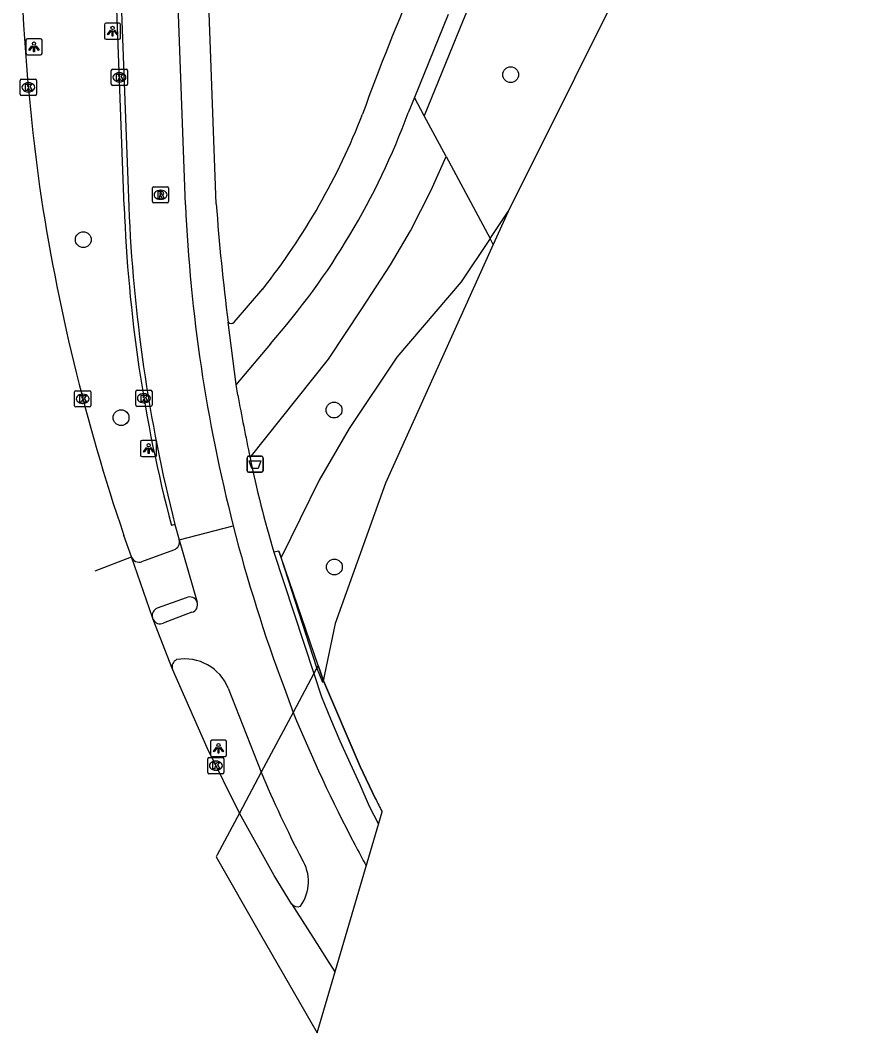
# Model space of a CAD drawing. Extents: x 160664 to 161506, y 382245 to 383288.
# Drawn here: x 161336.3 to 161388.8, y 382245.4 to 382308 of the extents above; entities that cross this region are included whole.
import ezdxf

# ---------------------------------------------------------------- set-up
doc = ezdxf.new("R2010")
doc.units = 0
for name, color, linetype in [('IMGEO_Afvalbak', 7, 'Continuous'), ('IMGEO_Boom', 7, 'Continuous'), ('IMGEO_Dek', 7, 'Continuous'), ('IMGEO_Fietspad_gesloten', 7, 'Continuous'), ('IMGEO_Groenvoorziening', 7, 'Continuous'), ('IMGEO_Hek', 7, 'Continuous'), ('IMGEO_Kolk', 7, 'Continuous'), ('IMGEO_Lichtpunt', 7, 'Continuous'), ('IMGEO_Muur', 7, 'Continuous'), ('IMGEO_Rijbaan_lokaal_gesloten', 7, 'Continuous'), ('IMGEO_Rijbaan_lokaal_open', 7, 'Continuous'), ('IMGEO_Rioolput', 7, 'Continuous'), ('IMGEO_Verkeerseiland_gesloten', 7, 'Continuous'), ('IMGEO_Voetpad_gesloten', 7, 'Continuous'), ('IMGEO_Voetpad_open', 7, 'Continuous'), ('IMGEO_Waterloop', 7, 'Continuous')]:
    doc.layers.add(name, color=color, linetype=linetype)

msp = doc.modelspace()

# ---------------------------------------------------------------- linework, layer by layer
at = {"layer": 'IMGEO_Afvalbak'}
for p, q in [((161350.331, 382280.168), (161350.331, 382280.968)), ((161350.331, 382280.968), (161350.331, 382280.168)), ((161350.431, 382281.068), (161351.221, 382281.068)), ((161351.221, 382281.068), (161350.431, 382281.068)), ((161351.321, 382280.968), (161351.321, 382280.168)), ((161351.321, 382280.168), (161351.321, 382280.968)), ((161351.221, 382280.068), (161350.431, 382280.068)), ((161350.431, 382280.068), (161351.221, 382280.068))]:
    msp.add_line(p, q, dxfattribs=at)
msp.add_lwpolyline([(161350.474, 382280.782), (161351.178, 382280.782), (161351.029, 382280.312), (161350.623, 382280.312), (161350.474, 382280.782)], dxfattribs=at)
for centre, start, end in [((161350.431, 382280.968), 90, 180), ((161350.431, 382280.968), 90, 180), ((161351.221, 382280.968), 0, 90), ((161351.221, 382280.968), 360, 90), ((161350.431, 382280.168), 180, 270), ((161350.431, 382280.168), 180, 270), ((161351.221, 382280.168), 270, 0), ((161351.221, 382280.168), 270, 0)]:
    msp.add_arc(centre, 0.1, start, end, dxfattribs=at)
at = {"layer": 'IMGEO_Boom'}
for centre in [(161366.618, 382304.635), (161340.217, 382294.441), (161355.709, 382283.914), (161342.552, 382283.443), (161355.728, 382274.215)]:
    msp.add_circle(centre, 0.489, dxfattribs=at)
at = {"layer": 'IMGEO_Dek'}
for points in [[(161358.271, 382259.898), (161357.314, 382261.891), (161355.046, 382267.183), (161354.719, 382268.13), (161354.451, 382267.632), (161353.176, 382265.235), (161351.209, 382261.536), (161349.864, 382259.008), (161348.496, 382256.435), (161348.429, 382256.307)], [(161348.429, 382256.307), (161351.174, 382251.517), (161354.656, 382245.44), (161358.674, 382259.096)]]:
    msp.add_lwpolyline(points, dxfattribs=at)
msp.add_arc((161434.187, 382297.59), 84.758, 206.40441, 207.01116, dxfattribs=at)
at = {"layer": 'IMGEO_Fietspad_gesloten'}
for points in [[(161346.525, 382296.587), (161343.37, 382382.884)], [(161345.872, 382276.85), (161346.143, 382275.905)], [(161346.143, 382275.905), (161349.482, 382276.759)], [(161346.143, 382275.905), (161347.252, 382272.047)], [(161346.923, 382271.422), (161345.162, 382270.746)], [(161349.174, 382266.729), (161351.209, 382261.536)], [(161352.617, 382266.762), (161353.176, 382265.235)], [(161353.176, 382265.235), (161351.209, 382261.536)]]:
    msp.add_lwpolyline(points, dxfattribs=at)
for centre, radius, start, end in [((161444.589, 382301.077), 98.167, 182.62158, 194.34272), ((161444.633, 382301.108), 98.217, 194.35372, 200.46852), ((161346.798, 382271.887), 0.482, 285.09113, 19.38423), ((161344.968, 382271.177), 0.472, 205.13828, 294.21545), ((161346.192, 382268.052), 0.49, 115.32878, 197.80842), ((161346.485, 382265.636), 2.903, 22.12197, 99.9702), ((161442.019, 382301.789), 96.069, 202.36479, 207.73742), ((161414.418, 382287.868), 68.475, 202.61598, 207.56987), ((161441.829, 382301.696), 95.857, 207.74067, 208.6321), ((161351.542, 382254.78), 2.586, 324.03444, 32.66435), ((161353.448, 382253.676), 0.455, 216.25376, 294.21839)]:
    msp.add_arc(centre, radius, start, end, dxfattribs=at)
at = {"layer": 'IMGEO_Groenvoorziening'}
for points in [[(161363.694, 382307.999), (161361.282, 382302.083)], [(161361.282, 382302.083), (161360.669, 382303.227)], [(161362.624, 382299.58), (161361.282, 382302.083)], [(161350.516, 382280.985), (161355.373, 382287.058), (161357.433, 382290.162), (161359.204, 382292.888), (161360.422, 382294.998), (161361.699, 382297.51), (161362.624, 382299.58)], [(161362.624, 382299.58), (161365.343, 382294.51)], [(161365.343, 382294.51), (161366.455, 382296.181)], [(161365.343, 382294.51), (161363.566, 382291.838), (161359.588, 382287.187), (161356.638, 382282.775), (161354.78, 382279.574), (161352.436, 382274.806)], [(161365.538, 382294.147), (161365.343, 382294.51)]]:
    msp.add_lwpolyline(points, dxfattribs=at)
msp.add_arc((161437.49, 382280.328), 78.814, 149.53167, 159.44542, dxfattribs=at)
at = {"layer": 'IMGEO_Hek'}
for points in [[(161352.303, 382275.195), (161352.436, 382274.806)], [(161354.719, 382268.13), (161352.436, 382274.806)], [(161354.719, 382268.13), (161355.046, 382267.183)], [(161355.046, 382267.183), (161357.314, 382261.891)], [(161357.314, 382261.891), (161358.271, 382259.898)]]:
    msp.add_lwpolyline(points, dxfattribs=at)
msp.add_arc((161434.187, 382297.59), 84.758, 206.40441, 207.01116, dxfattribs=at)
at = {"layer": 'IMGEO_Kolk'}
for p, q in [((161342.024, 382304.973), (161342.876, 382304.973)), ((161336.398, 382304.353), (161337.25, 382304.353)), ((161341.949, 382304.047), (161341.949, 382304.899)), ((161342.437, 382304.753), (161342.462, 382304.753)), ((161342.95, 382304.899), (161342.95, 382304.047)), ((161336.323, 382303.427), (161336.323, 382304.279)), ((161336.811, 382304.133), (161336.836, 382304.133)), ((161337.324, 382304.279), (161337.324, 382303.427)), ((161342.876, 382303.973), (161342.024, 382303.973)), ((161342.46, 382304.193), (161342.435, 382304.193)), ((161337.25, 382303.353), (161336.398, 382303.353)), ((161336.834, 382303.573), (161336.809, 382303.573)), ((161339.678, 382284.183), (161339.678, 382285.035)), ((161339.753, 382285.109), (161340.605, 382285.109)), ((161340.679, 382285.035), (161340.679, 382284.183)), ((161343.462, 382284.218), (161343.462, 382285.07)), ((161343.537, 382285.144), (161344.389, 382285.144)), ((161343.95, 382284.924), (161343.975, 382284.924)), ((161344.463, 382285.07), (161344.463, 382284.218)), ((161340.189, 382284.329), (161340.164, 382284.329)), ((161340.166, 382284.889), (161340.191, 382284.889)), ((161343.973, 382284.364), (161343.948, 382284.364)), ((161340.605, 382284.109), (161339.753, 382284.109)), ((161344.389, 382284.144), (161343.537, 382284.144)), ((161347.983, 382262.443), (161348.835, 382262.443)), ((161347.908, 382261.517), (161347.908, 382262.369)), ((161348.396, 382262.223), (161348.421, 382262.223)), ((161348.909, 382262.369), (161348.909, 382261.517)), ((161348.835, 382261.443), (161347.983, 382261.443)), ((161348.419, 382261.663), (161348.394, 382261.663))]:
    msp.add_line(p, q, dxfattribs=at)
for points in [[(161342.024, 382304.973), (161342.876, 382304.973)], [(161336.398, 382304.353), (161337.25, 382304.353)], [(161341.949, 382304.047), (161341.949, 382304.899)], [(161342.27, 382304.673), (161342.393, 382304.673), (161342.393, 382304.522), (161342.523, 382304.673), (161342.687, 382304.673), (161342.541, 382304.522), (161342.694, 382304.273), (161342.542, 382304.273), (161342.457, 382304.437), (161342.393, 382304.37), (161342.393, 382304.273), (161342.27, 382304.273), (161342.27, 382304.673)], [(161342.95, 382304.899), (161342.95, 382304.047)], [(161336.323, 382303.427), (161336.323, 382304.279)], [(161336.644, 382304.053), (161336.767, 382304.053), (161336.767, 382303.902), (161336.897, 382304.053), (161337.061, 382304.053), (161336.915, 382303.902), (161337.068, 382303.653), (161336.916, 382303.653), (161336.831, 382303.817), (161336.767, 382303.75), (161336.767, 382303.653), (161336.644, 382303.653), (161336.644, 382304.053)], [(161337.324, 382304.279), (161337.324, 382303.427)], [(161342.876, 382303.973), (161342.024, 382303.973)], [(161337.25, 382303.353), (161336.398, 382303.353)], [(161339.678, 382284.183), (161339.678, 382285.035)], [(161339.753, 382285.109), (161340.605, 382285.109)], [(161340.679, 382285.035), (161340.679, 382284.183)], [(161343.462, 382284.218), (161343.462, 382285.07)], [(161343.537, 382285.144), (161344.389, 382285.144)], [(161344.463, 382285.07), (161344.463, 382284.218)], [(161339.999, 382284.809), (161340.122, 382284.809), (161340.122, 382284.658), (161340.252, 382284.809), (161340.416, 382284.809), (161340.27, 382284.658), (161340.423, 382284.409), (161340.271, 382284.409), (161340.186, 382284.573), (161340.122, 382284.506), (161340.122, 382284.409), (161339.999, 382284.409), (161339.999, 382284.809)], [(161343.783, 382284.844), (161343.906, 382284.844), (161343.906, 382284.693), (161344.036, 382284.844), (161344.2, 382284.844), (161344.054, 382284.693), (161344.207, 382284.444), (161344.055, 382284.444), (161343.97, 382284.608), (161343.906, 382284.541), (161343.906, 382284.444), (161343.783, 382284.444), (161343.783, 382284.844)], [(161340.605, 382284.109), (161339.753, 382284.109)], [(161344.389, 382284.144), (161343.537, 382284.144)], [(161347.983, 382262.443), (161348.835, 382262.443)], [(161347.908, 382261.517), (161347.908, 382262.369)], [(161348.229, 382262.143), (161348.352, 382262.143), (161348.352, 382261.992), (161348.482, 382262.143), (161348.646, 382262.143), (161348.5, 382261.992), (161348.653, 382261.743), (161348.501, 382261.743), (161348.416, 382261.907), (161348.352, 382261.84), (161348.352, 382261.743), (161348.229, 382261.743), (161348.229, 382262.143)], [(161348.909, 382262.369), (161348.909, 382261.517)], [(161348.835, 382261.443), (161347.983, 382261.443)]]:
    msp.add_lwpolyline(points, dxfattribs=at)
for centre, start, end in [((161342.026, 382304.897), 91.55205, 178.44795), ((161342.026, 382304.897), 91.55205, 178.44795), ((161342.874, 382304.897), 1.55205, 88.44795), ((161342.874, 382304.897), 1.55205, 88.44795), ((161336.4, 382304.277), 91.55205, 178.44795), ((161336.4, 382304.277), 91.55205, 178.44795), ((161337.248, 382304.277), 1.55205, 88.44795), ((161337.248, 382304.277), 1.55205, 88.44795), ((161342.026, 382304.049), 181.55205, 268.44795), ((161342.026, 382304.049), 181.55205, 268.44795), ((161342.874, 382304.049), 271.55205, 358.44795), ((161342.874, 382304.049), 271.55205, 358.44795), ((161336.4, 382303.429), 181.55205, 268.44795), ((161336.4, 382303.429), 181.55205, 268.44795), ((161337.248, 382303.429), 271.55205, 358.44795), ((161337.248, 382303.429), 271.55205, 358.44795), ((161339.755, 382285.033), 91.55205, 178.44795), ((161339.755, 382285.033), 91.55205, 178.44795), ((161340.603, 382285.033), 1.55205, 88.44795), ((161340.603, 382285.033), 1.55205, 88.44795), ((161343.539, 382285.068), 91.55205, 178.44795), ((161343.539, 382285.068), 91.55205, 178.44795), ((161344.387, 382285.068), 1.55205, 88.44795), ((161344.387, 382285.068), 1.55205, 88.44795), ((161339.755, 382284.185), 181.55205, 268.44795), ((161339.755, 382284.185), 181.55205, 268.44795), ((161340.603, 382284.185), 271.55205, 358.44795), ((161340.603, 382284.185), 271.55205, 358.44795), ((161343.539, 382284.22), 181.55205, 268.44795), ((161343.539, 382284.22), 181.55205, 268.44795), ((161344.387, 382284.22), 271.55205, 358.44795), ((161344.387, 382284.22), 271.55205, 358.44795), ((161347.985, 382262.367), 91.55205, 178.44795), ((161347.985, 382262.367), 91.55205, 178.44795), ((161348.833, 382262.367), 1.55205, 88.44795), ((161348.833, 382262.367), 1.55205, 88.44795), ((161347.985, 382261.519), 181.55205, 268.44795), ((161347.985, 382261.519), 181.55205, 268.44795), ((161348.833, 382261.519), 271.55205, 358.44795), ((161348.833, 382261.519), 271.55205, 358.44795)]:
    msp.add_arc(centre, 0.0765, start, end, dxfattribs=at)
for centre, major_axis, ratio, start_param, end_param in [((161342.436, 382304.473), (-0.387, 0.002), 0.722429, 4.712389, 7.853982), ((161342.461, 382304.473), (-0.39, 0.002), 0.717154, 1.570796, 4.712389), ((161336.81, 382303.853), (-0.387, 0.002), 0.722429, 4.712389, 7.853982), ((161336.835, 382303.853), (-0.39, 0.002), 0.717154, 1.570796, 4.712389), ((161343.949, 382284.644), (-0.387, 0.002), 0.722429, 4.712389, 7.853982), ((161343.974, 382284.644), (-0.39, 0.002), 0.717154, 1.570796, 4.712389), ((161340.165, 382284.609), (-0.387, 0.002), 0.722429, 4.712389, 7.853982), ((161340.19, 382284.609), (-0.39, 0.002), 0.717154, 1.570796, 4.712389), ((161348.395, 382261.943), (-0.387, 0.002), 0.722429, 4.712389, 7.853982), ((161348.42, 382261.943), (-0.39, 0.002), 0.717154, 1.570796, 4.712389)]:
    msp.add_ellipse(centre, major_axis=major_axis, ratio=ratio, start_param=start_param, end_param=end_param, dxfattribs=at)
at = {"layer": 'IMGEO_Lichtpunt'}
for p, q in [((161341.529, 382307.726), (161341.529, 382306.919)), ((161341.529, 382307.726), (161341.529, 382306.919)), ((161342.431, 382307.821), (161341.623, 382307.821)), ((161342.431, 382307.821), (161341.623, 382307.821)), ((161342.525, 382306.919), (161342.525, 382307.726)), ((161342.525, 382306.919), (161342.525, 382307.726)), ((161337.577, 382306.856), (161336.769, 382306.856)), ((161337.577, 382306.856), (161336.769, 382306.856)), ((161341.623, 382306.825), (161342.431, 382306.825)), ((161341.623, 382306.825), (161342.431, 382306.825)), ((161336.675, 382306.761), (161336.675, 382305.954)), ((161336.675, 382306.761), (161336.675, 382305.954)), ((161337.671, 382305.954), (161337.671, 382306.761)), ((161337.671, 382305.954), (161337.671, 382306.761)), ((161336.769, 382305.86), (161337.577, 382305.86)), ((161336.769, 382305.86), (161337.577, 382305.86)), ((161343.754, 382281.942), (161343.754, 382281.135)), ((161343.754, 382281.942), (161343.754, 382281.135)), ((161344.656, 382282.037), (161343.848, 382282.037)), ((161344.656, 382282.037), (161343.848, 382282.037)), ((161344.75, 382281.135), (161344.75, 382281.942)), ((161344.75, 382281.135), (161344.75, 382281.942)), ((161343.848, 382281.041), (161344.656, 382281.041)), ((161343.848, 382281.041), (161344.656, 382281.041)), ((161348.072, 382263.419), (161348.072, 382262.612)), ((161348.072, 382263.419), (161348.072, 382262.612)), ((161348.974, 382263.514), (161348.166, 382263.514)), ((161348.974, 382263.514), (161348.166, 382263.514)), ((161349.068, 382262.612), (161349.068, 382263.419)), ((161349.068, 382262.612), (161349.068, 382263.419)), ((161348.166, 382262.518), (161348.974, 382262.518)), ((161348.166, 382262.518), (161348.974, 382262.518))]:
    msp.add_line(p, q, dxfattribs=at)
for points in [[(161341.903, 382307.39), (161341.942, 382307.362), (161341.754, 382307.1), (161341.716, 382307.127), (161341.903, 382307.39)], [(161342.005, 382307.342), (161342.052, 382307.342), (161342.052, 382307.02), (161342.005, 382307.02), (161342.005, 382307.342)], [(161342.115, 382307.362), (161342.153, 382307.389), (161342.34, 382307.127), (161342.301, 382307.099), (161342.115, 382307.362)], [(161337.049, 382306.425), (161337.088, 382306.397), (161336.9, 382306.135), (161336.862, 382306.162), (161337.049, 382306.425)], [(161337.151, 382306.377), (161337.198, 382306.377), (161337.198, 382306.055), (161337.151, 382306.055), (161337.151, 382306.377)], [(161337.261, 382306.397), (161337.299, 382306.424), (161337.486, 382306.162), (161337.447, 382306.134), (161337.261, 382306.397)], [(161344.128, 382281.606), (161344.167, 382281.578), (161343.979, 382281.316), (161343.941, 382281.343), (161344.128, 382281.606)], [(161344.23, 382281.558), (161344.277, 382281.558), (161344.277, 382281.236), (161344.23, 382281.236), (161344.23, 382281.558)], [(161344.34, 382281.578), (161344.378, 382281.605), (161344.565, 382281.343), (161344.526, 382281.315), (161344.34, 382281.578)], [(161348.446, 382263.083), (161348.485, 382263.055), (161348.297, 382262.793), (161348.259, 382262.82), (161348.446, 382263.083)], [(161348.548, 382263.035), (161348.595, 382263.035), (161348.595, 382262.713), (161348.548, 382262.713), (161348.548, 382263.035)], [(161348.658, 382263.055), (161348.696, 382263.082), (161348.883, 382262.82), (161348.844, 382262.792), (161348.658, 382263.055)]]:
    msp.add_lwpolyline(points, dxfattribs=at)
for centre in [(161342.028, 382307.524), (161337.174, 382306.559), (161344.253, 382281.74), (161348.571, 382263.217)]:
    msp.add_circle(centre, 0.0994, dxfattribs=at)
for centre, start, end in [((161341.623, 382307.726), 90, 180), ((161341.623, 382307.726), 90, 180), ((161342.431, 382307.726), 0, 90), ((161342.431, 382307.726), 0, 90), ((161336.769, 382306.761), 90, 180), ((161336.769, 382306.761), 90, 180), ((161337.577, 382306.761), 0, 90), ((161337.577, 382306.761), 0, 90), ((161341.623, 382306.919), 180, 270), ((161341.623, 382306.919), 180, 270), ((161342.431, 382306.919), 270, 0), ((161342.431, 382306.919), 270, 360), ((161336.769, 382305.954), 180, 270), ((161336.769, 382305.954), 180, 270), ((161337.577, 382305.954), 270, 0), ((161337.577, 382305.954), 270, 360), ((161343.848, 382281.942), 90, 180), ((161343.848, 382281.942), 90, 180), ((161344.656, 382281.942), 0, 90), ((161344.656, 382281.942), 0, 90), ((161343.848, 382281.135), 180, 270), ((161343.848, 382281.135), 180, 270), ((161344.656, 382281.135), 270, 0), ((161344.656, 382281.135), 270, 360), ((161348.166, 382263.419), 90, 180), ((161348.166, 382263.419), 90, 180), ((161348.974, 382263.419), 0, 90), ((161348.974, 382263.419), 0, 90), ((161348.166, 382262.612), 180, 270), ((161348.166, 382262.612), 180, 270), ((161348.974, 382262.612), 270, 0), ((161348.974, 382262.612), 270, 360)]:
    msp.add_arc(centre, 0.0946, start, end, dxfattribs=at)
at = {"layer": 'IMGEO_Muur'}
for points in [[(161352.436, 382274.806), (161352.303, 382275.195), (161351.981, 382275.129)], [(161351.981, 382275.129), (161354.451, 382267.632)], [(161354.644, 382267.99), (161352.436, 382274.806)], [(161354.644, 382267.99), (161354.451, 382267.632)], [(161354.451, 382267.632), (161354.93, 382266.185), (161355.492, 382264.829), (161356.073, 382263.483), (161356.703, 382262.068), (161357.294, 382260.78), (161357.875, 382259.448), (161358.45, 382258.333)]]:
    msp.add_lwpolyline(points, dxfattribs=at)
at = {"layer": 'IMGEO_Rijbaan_lokaal_gesloten'}
for points in [[(161343.19, 382274.842), (161342.728, 382276.173)], [(161340.949, 382273.977), (161343.19, 382274.842)], [(161344.496, 382271.099), (161343.19, 382274.842)], [(161344.541, 382270.976), (161344.496, 382271.099)], [(161345.725, 382267.902), (161344.541, 382270.976)], [(161349.864, 382259.008), (161347.876, 382263.034), (161345.725, 382267.902)], [(161349.864, 382259.008), (161348.496, 382256.435), (161348.429, 382256.307)], [(161353.081, 382253.407), (161351.999, 382255.15), (161349.864, 382259.008)], [(161353.081, 382253.407), (161354.388, 382251.353), (161355.248, 382250), (161355.761, 382249.194)]]:
    msp.add_lwpolyline(points, dxfattribs=at)
for centre, radius, start, end in [((161464.173, 382315.296), 127.868, 181.90906, 187.89816), ((161458.111, 382315.472), 121.892, 188.3716, 198.80842)]:
    msp.add_arc(centre, radius, start, end, dxfattribs=at)
at = {"layer": 'IMGEO_Rijbaan_lokaal_open'}
for points in [[(161342.745, 382296.505), (161339.458, 382385.105)], [(161339.691, 382385.147), (161343.028, 382296.475)], [(161345.872, 382276.85), (161345.657, 382276.787)]]:
    msp.add_lwpolyline(points, dxfattribs=at)
for centre, radius, start, end in [((161433.114, 382299.777), 90.428, 182.07355, 194.72815), ((161439.336, 382300.413), 96.388, 182.34156, 194.14992)]:
    msp.add_arc(centre, radius, start, end, dxfattribs=at)
at = {"layer": 'IMGEO_Rioolput'}
for p, q in [((161344.488, 382296.79), (161344.488, 382297.642)), ((161344.563, 382297.716), (161345.415, 382297.716)), ((161344.976, 382297.496), (161345.001, 382297.496)), ((161345.489, 382297.642), (161345.489, 382296.79)), ((161344.999, 382296.936), (161344.974, 382296.936)), ((161345.415, 382296.716), (161344.563, 382296.716))]:
    msp.add_line(p, q, dxfattribs=at)
for points in [[(161344.488, 382296.79), (161344.488, 382297.642)], [(161344.563, 382297.716), (161345.415, 382297.716)], [(161345.489, 382297.642), (161345.489, 382296.79)], [(161345.077, 382297.414), (161344.825, 382297.416), (161344.825, 382297.016)], [(161344.825, 382297.016), (161344.949, 382297.016), (161344.949, 382297.178), (161344.96, 382297.178)], [(161345.003, 382297.335), (161344.949, 382297.335), (161344.949, 382297.254)], [(161344.949, 382297.254), (161345.001, 382297.254)], [(161345.007, 382297.149), (161345.078, 382297.016), (161345.218, 382297.016), (161345.153, 382297.142)], [(161345.415, 382296.716), (161344.563, 382296.716)]]:
    msp.add_lwpolyline(points, dxfattribs=at)
for centre, radius, start, end in [((161344.565, 382297.64), 0.0765, 91.55205, 178.44795), ((161344.565, 382297.64), 0.0765, 91.55205, 178.44795), ((161345.413, 382297.64), 0.0765, 1.55205, 88.44795), ((161345.413, 382297.64), 0.0765, 1.55205, 88.44795), ((161344.959, 382297.125), 0.0533, 26.02933, 88.69889), ((161344.985, 382297.443), 0.19, 274.7715, 282.96867), ((161345.009, 382297.239), 0.0964, 77.00612, 93.18647), ((161345.023, 382297.296), 0.0378, 276.66336, 79.67722), ((161345.076, 382297.304), 0.109, 350.36119, 89.41601), ((161345.074, 382297.304), 0.112, 277.58423, 350.98172), ((161345.058, 382297.089), 0.108, 29.51342, 73.79051), ((161344.565, 382296.792), 0.0765, 181.55205, 268.44795), ((161344.565, 382296.792), 0.0765, 181.55205, 268.44795), ((161345.413, 382296.792), 0.0765, 271.55205, 358.44795), ((161345.413, 382296.792), 0.0765, 271.55205, 358.44795)]:
    msp.add_arc(centre, radius, start, end, dxfattribs=at)
for centre, major_axis, ratio, start_param, end_param in [((161344.975, 382297.216), (-0.387, 0.002), 0.722429, 4.712389, 7.853982), ((161345, 382297.216), (-0.39, 0.002), 0.717154, 1.570796, 4.712389)]:
    msp.add_ellipse(centre, major_axis=major_axis, ratio=ratio, start_param=start_param, end_param=end_param, dxfattribs=at)
at = {"layer": 'IMGEO_Verkeerseiland_gesloten'}
msp.add_lwpolyline([(161351.209, 382261.536), (161349.864, 382259.008)], dxfattribs=at)
at = {"layer": 'IMGEO_Voetpad_gesloten'}
for points in [[(161362.757, 382308.35), (161360.669, 382303.227)], [(161360.669, 382303.227), (161360.281, 382302.277)], [(161349.543, 382289.344), (161351.303, 382291.394)], [(161349.668, 382285.49), (161349.166, 382289.344)], [(161351.773, 382288.007), (161349.668, 382285.49)]]:
    msp.add_lwpolyline(points, dxfattribs=at)
for centre, radius, start, end in [((161508.61, 382247.014), 160.905, 153.35729, 159.94271), ((161318.7, 382317.144), 41.545, 321.69744, 338.91451), ((161318.096, 382317.757), 44.936, 318.54286, 339.84901), ((161349.355, 382289.536), 0.269, 225.5609, 314.4391)]:
    msp.add_arc(centre, radius, start, end, dxfattribs=at)
at = {"layer": 'IMGEO_Voetpad_open'}
for points in [[(161348.431, 382296.657), (161345.261, 382383.192)], [(161349.763, 382284.842), (161349.668, 382285.49)], [(161343.831, 382274.547), (161345.816, 382275.272)], [(161346.579, 382272.312), (161344.78, 382271.674)], [(161354.451, 382267.632), (161353.176, 382265.235)]]:
    msp.add_lwpolyline(points, dxfattribs=at)
for centre, radius, start, end in [((161481.039, 382306.291), 132.957, 184.15544, 187.32314), ((161498.764, 382311.929), 151.444, 190.30347, 191.79028), ((161423.23, 382296.065), 74.261, 191.71609, 196.37481), ((161345.635, 382275.766), 0.526, 290.08593, 15.27343), ((161343.657, 382275.012), 0.497, 200.05317, 290.52132), ((161346.8, 382271.885), 0.481, 19.7044, 117.3106), ((161344.958, 382271.228), 0.48, 111.81665, 195.61262)]:
    msp.add_arc(centre, radius, start, end, dxfattribs=at)
at = {"layer": 'IMGEO_Waterloop'}
for points in [[(161388.8, 382341.934), (161382.884, 382329.114), (161366.455, 382296.181)], [(161366.455, 382296.181), (161365.538, 382294.147)], [(161365.538, 382294.147), (161358.892, 382279.406), (161355.777, 382270.728), (161355.015, 382267.089), (161354.644, 382267.99)], [(161351.209, 382261.536), (161349.864, 382259.008)]]:
    msp.add_lwpolyline(points, dxfattribs=at)

doc.saveas('drawing.dxf')
